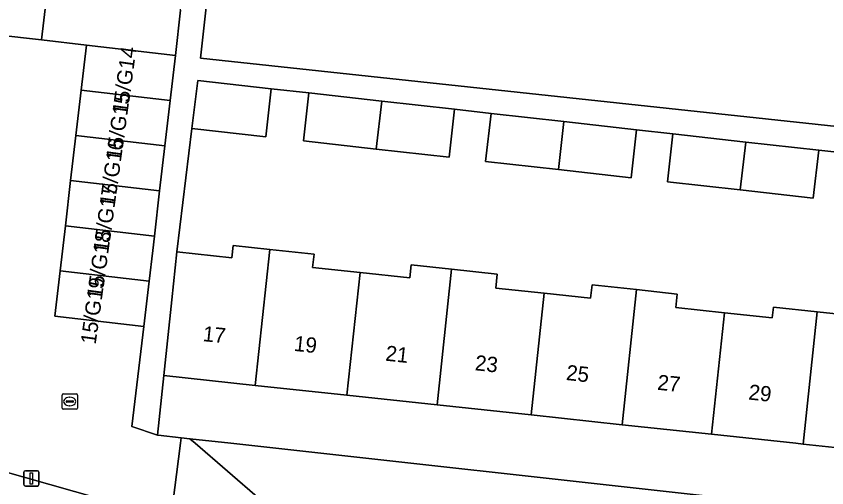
# Model space of a CAD drawing. Extents: x 162026 to 163502, y 387295 to 388169.
# Drawn here: x 162348.5 to 162401.6, y 387747.1 to 387778 of the extents above; entities that cross this region are included whole.
import ezdxf

# ---------------------------------------------------------------- set-up
doc = ezdxf.new("R2010")
doc.units = 0
for name, color, linetype in [('IMGEO_Erf', 7, 'Continuous'), ('IMGEO_Kolk', 7, 'Continuous'), ('IMGEO_Lichtmast', 7, 'Continuous'), ('IMGEO_Pand', 7, 'Continuous'), ('IMGEO_Pand_nummerreeks', 7, 'Continuous'), ('IMGEO_Rijbaan_lokaal_open', 7, 'Continuous'), ('IMGEO_Voetpad_open', 7, 'Continuous')]:
    doc.layers.add(name, color=color, linetype=linetype)

msp = doc.modelspace()

# ---------------------------------------------------------------- linework, layer by layer
at = {"layer": 'IMGEO_Erf'}
for points in [[(162307.029, 387791.981), (162313.859, 387791.208), (162313.502, 387788.054), (162314.91, 387787.832), (162315.308, 387791.203), (162320.143, 387790.632), (162325.553, 387789.992), (162325.155, 387786.622), (162327.663, 387786.427), (162328.061, 387789.798), (162332.899, 387789.226), (162338.306, 387788.587), (162337.908, 387785.217), (162340.412, 387784.987), (162340.81, 387788.358), (162345.65, 387787.786), (162351.055, 387787.147), (162350.657, 387783.777), (162361.375, 387782.51), (162360.569, 387775.219), (162425, 387768.297)], [(162403.429, 387768.917), (162401.048, 387769.185), (162400.696, 387766.044), (162395.914, 387766.581), (162391.144, 387767.117), (162391.497, 387770.258), (162389.116, 387770.525), (162388.763, 387767.384), (162384.021, 387767.917), (162379.24, 387768.454), (162379.593, 387771.595), (162377.208, 387771.863), (162376.855, 387768.721), (162372.081, 387769.257), (162367.311, 387769.793), (162367.664, 387772.935), (162365.199, 387773.212), (162364.846, 387770.07), (162360.004, 387770.614), (162359.028, 387762.523), (162362.623, 387762.139), (162362.709, 387762.95), (162365.107, 387762.693), (162368.005, 387762.383), (162367.912, 387761.51), (162371.018, 387761.178), (162374.282, 387760.829), (162374.373, 387761.683), (162377.013, 387761.4), (162379.997, 387761.081), (162379.899, 387760.162), (162383.072, 387759.822), (162386.111, 387759.497), (162386.205, 387760.37), (162389.117, 387760.058), (162391.792, 387759.772), (162391.697, 387758.889), (162394.875, 387758.549), (162398.011, 387758.214), (162398.087, 387758.922), (162400.957, 387758.615), (162403.83, 387758.308)], [(162405.832, 387749.329), (162400.03, 387749.95), (162399.559, 387750), (162394.024, 387750.592), (162388.172, 387751.218), (162382.22, 387751.855), (162376.063, 387752.514), (162370.159, 387753.145), (162364.155, 387753.788), (162358.162, 387754.429), (162357.746, 387750.542), (162357.802, 387750.523), (162359.308, 387750.359), (162359.868, 387750.298), (162362.56, 387750), (162427.027, 387742.863)]]:
    msp.add_lwpolyline(points, dxfattribs=at)
at = {"layer": 'IMGEO_Kolk'}
for p, q in [((162351.581, 387753.235), (162352.433, 387753.235)), ((162351.506, 387752.309), (162351.506, 387753.161)), ((162351.765, 387752.729), (162351.765, 387752.741)), ((162352.203, 387752.692), (162351.805, 387752.692)), ((162351.808, 387752.778), (162352.206, 387752.778)), ((162351.994, 387753.015), (162352.019, 387753.015)), ((162352.249, 387752.741), (162352.249, 387752.729)), ((162352.507, 387753.161), (162352.507, 387752.309)), ((162352.433, 387752.235), (162351.581, 387752.235)), ((162352.017, 387752.455), (162351.992, 387752.455))]:
    msp.add_line(p, q, dxfattribs=at)
for points in [[(162351.581, 387753.235), (162352.433, 387753.235)], [(162351.506, 387752.309), (162351.506, 387753.161)], [(162352.507, 387753.161), (162352.507, 387752.309)], [(162352.433, 387752.235), (162351.581, 387752.235)]]:
    msp.add_lwpolyline(points, dxfattribs=at)
for centre, radius, start, end in [((162351.583, 387753.159), 0.0765, 91.552, 178.448), ((162351.583, 387753.159), 0.0765, 91.552, 178.448), ((162352.431, 387753.159), 0.0765, 1.552, 88.448), ((162352.431, 387753.159), 0.0765, 1.552, 88.448), ((162351.805, 387752.738), 0.0403, 85.8775, 175.7526), ((162351.802, 387752.728), 0.0366, 178.938, 274.7102), ((162352.206, 387752.735), 0.043, 264.8664, 352.4533), ((162352.21, 387752.74), 0.0386, 1.7309, 96.639), ((162351.583, 387752.311), 0.0765, 181.552, 268.448), ((162351.583, 387752.311), 0.0765, 181.552, 268.448), ((162352.431, 387752.311), 0.0765, 271.552, 358.448), ((162352.431, 387752.311), 0.0765, 271.552, 358.448)]:
    msp.add_arc(centre, radius, start, end, dxfattribs=at)
for centre, major_axis, ratio, start_param, end_param in [((162351.993, 387752.735), (-0.387, 0.002), 0.722429, 4.712389, 7.853982), ((162352.018, 387752.735), (-0.39, 0.002), 0.717154, 1.570796, 4.712389)]:
    msp.add_ellipse(centre, major_axis=major_axis, ratio=ratio, start_param=start_param, end_param=end_param, dxfattribs=at)
at = {"layer": 'IMGEO_Lichtmast'}
for p, q in [((162349.002, 387747.303), (162349.002, 387748.103)), ((162349.002, 387748.103), (162349.002, 387747.303)), ((162349.102, 387748.203), (162349.892, 387748.203)), ((162349.892, 387748.203), (162349.102, 387748.203)), ((162349.992, 387748.103), (162349.992, 387747.303)), ((162349.992, 387747.303), (162349.992, 387748.103)), ((162349.892, 387747.203), (162349.102, 387747.203)), ((162349.102, 387747.203), (162349.892, 387747.203))]:
    msp.add_line(p, q, dxfattribs=at)
msp.add_lwpolyline([(162349.422, 387748.078), (162349.572, 387748.078), (162349.572, 387747.328), (162349.422, 387747.328), (162349.422, 387748.078)], dxfattribs=at)
for centre, start, end in [((162349.102, 387748.103), 90, 180), ((162349.102, 387748.103), 90, 180), ((162349.892, 387748.103), 0, 90), ((162349.892, 387748.103), 360, 90), ((162349.102, 387747.303), 180, 270), ((162349.102, 387747.303), 180, 270), ((162349.892, 387747.303), 270, 0), ((162349.892, 387747.303), 270, 0)]:
    msp.add_arc(centre, 0.1, start, end, dxfattribs=at)
at = {"layer": 'IMGEO_Pand'}
for points in [[(162350.159, 387776.401), (162350.85, 387782.332), (162347.914, 387782.674), (162347.223, 387776.743)], [(162353.096, 387776.059), (162358.927, 387775.395), (162359.271, 387778.353), (162359.616, 387781.311), (162353.786, 387781.99), (162350.85, 387782.332), (162350.159, 387776.401)], [(162352.753, 387773.115), (162358.582, 387772.436), (162358.927, 387775.395), (162353.096, 387776.059)], [(162365.199, 387773.212), (162360.385, 387773.753), (162360.004, 387770.614), (162364.846, 387770.07)], [(162352.409, 387770.157), (162358.238, 387769.478), (162358.582, 387772.436), (162352.753, 387773.115)], [(162372.434, 387772.399), (162367.664, 387772.935), (162367.311, 387769.793), (162372.081, 387769.257)], [(162377.208, 387771.863), (162372.434, 387772.399), (162372.081, 387769.257), (162376.855, 387768.721)], [(162384.353, 387771.06), (162379.593, 387771.595), (162379.24, 387768.454), (162384.021, 387767.917)], [(162389.116, 387770.525), (162384.353, 387771.06), (162384.021, 387767.917), (162388.763, 387767.384)], [(162396.267, 387769.722), (162391.497, 387770.258), (162391.144, 387767.117), (162395.914, 387766.581)], [(162352.064, 387767.199), (162357.893, 387766.52), (162358.238, 387769.478), (162352.409, 387770.157)], [(162401.048, 387769.185), (162396.267, 387769.722), (162395.914, 387766.581), (162400.696, 387766.044)], [(162351.72, 387764.24), (162357.549, 387763.562), (162357.893, 387766.52), (162352.064, 387767.199)], [(162351.375, 387761.282), (162357.204, 387760.603), (162357.438, 387762.612), (162357.549, 387763.562), (162351.72, 387764.24)], [(162365.107, 387762.693), (162362.709, 387762.95), (162362.623, 387762.139), (162359.028, 387762.523), (162358.694, 387759.401), (162358.162, 387754.429), (162364.155, 387753.788)], [(162371.018, 387761.178), (162367.912, 387761.51), (162368.005, 387762.383), (162365.107, 387762.693), (162364.155, 387753.788), (162370.159, 387753.145)], [(162377.013, 387761.4), (162374.373, 387761.683), (162374.282, 387760.829), (162371.018, 387761.178), (162370.159, 387753.145), (162376.063, 387752.514)], [(162351.031, 387758.324), (162356.86, 387757.645), (162357.204, 387760.603), (162351.375, 387761.282)], [(162376.063, 387752.514), (162382.22, 387751.855), (162383.072, 387759.822), (162379.899, 387760.162), (162379.997, 387761.081), (162377.013, 387761.4)], [(162389.117, 387760.058), (162386.205, 387760.37), (162386.111, 387759.497), (162383.072, 387759.822), (162382.22, 387751.855), (162388.172, 387751.218)], [(162388.172, 387751.218), (162394.024, 387750.592), (162394.875, 387758.549), (162391.697, 387758.889), (162391.792, 387759.772), (162389.117, 387760.058)], [(162400.957, 387758.615), (162398.087, 387758.922), (162398.011, 387758.214), (162394.875, 387758.549), (162394.024, 387750.592), (162399.559, 387750), (162400.03, 387749.95)], [(162400.03, 387749.95), (162405.832, 387749.329), (162405.904, 387750), (162406.671, 387757.179), (162403.743, 387757.492), (162403.83, 387758.308), (162400.957, 387758.615)]]:
    msp.add_lwpolyline(points, close=True, dxfattribs=at)
at = {"layer": 'IMGEO_Rijbaan_lokaal_open'}
msp.add_lwpolyline([(162341.148, 387750), (162358.624, 387745.054), (162359.262, 387750), (162359.308, 387750.359), (162357.802, 387750.523), (162357.746, 387750.542), (162356.071, 387751.109), (162356.86, 387757.645), (162351.031, 387758.324), (162351.375, 387761.282), (162351.72, 387764.24), (162352.064, 387767.199), (162352.409, 387770.157), (162352.753, 387773.115), (162353.096, 387776.059), (162350.159, 387776.401), (162347.223, 387776.743)], dxfattribs=at)
at = {"layer": 'IMGEO_Voetpad_open'}
for points in [[(162425, 387768.297), (162360.569, 387775.219), (162361.375, 387782.51), (162350.657, 387783.777), (162345.279, 387784.412), (162340.412, 387784.987), (162337.908, 387785.217), (162332.528, 387785.852), (162327.663, 387786.427), (162325.155, 387786.622), (162319.771, 387787.258), (162314.91, 387787.832), (162313.502, 387788.054), (162306.672, 387788.828)], [(162359.271, 387778.353), (162358.927, 387775.395), (162358.582, 387772.436), (162358.238, 387769.478), (162357.893, 387766.52), (162357.549, 387763.562), (162357.438, 387762.612), (162357.204, 387760.603), (162356.86, 387757.645), (162356.071, 387751.109), (162357.746, 387750.542), (162358.162, 387754.429), (162358.694, 387759.401), (162359.028, 387762.523), (162360.004, 387770.614), (162360.385, 387773.753), (162365.199, 387773.212), (162367.664, 387772.935), (162372.434, 387772.399), (162377.208, 387771.863), (162379.593, 387771.595), (162384.353, 387771.06), (162389.116, 387770.525), (162391.497, 387770.258), (162396.267, 387769.722), (162401.048, 387769.185), (162403.429, 387768.917)], [(162360.213, 387750), (162359.868, 387750.298), (162359.308, 387750.359), (162359.262, 387750), (162358.624, 387745.054), (162362.043, 387741.083)], [(162427.027, 387742.863), (162362.56, 387750), (162359.868, 387750.298), (162360.213, 387750), (162366.564, 387744.509)], [(162358.624, 387745.054), (162341.148, 387750)], [(162366.564, 387744.509), (162360.213, 387750)]]:
    msp.add_lwpolyline(points, dxfattribs=at)

# ---------------------------------------------------------------- texts
at = {"layer": 'IMGEO_Pand_nummerreeks'}
for s, rotation, p in [('15/G14', 82.1467, (162355.788, 387771.55)), ('15/G15', 82.1467, (162355.371, 387768.529)), ('15/G16', 82.1467, (162354.954, 387765.508)), ('15/G17', 82.1467, (162354.538, 387762.487)), ('15/G18', 82.1467, (162354.121, 387759.469)), ('15/G19', 82.1467, (162353.704, 387756.442)), ('17', 353.8932, (162360.685, 387756.693)), ('19', 353.8932, (162366.656, 387756.054)), ('21', 353.8932, (162372.649, 387755.413)), ('23', 353.8932, (162378.507, 387754.787)), ('25', 353.8932, (162384.478, 387754.148)), ('27', 353.8932, (162390.449, 387753.509)), ('29', 353.8932, (162396.42, 387752.87))]:
    msp.add_text(s, height=1, rotation=rotation, dxfattribs=at).set_placement(p)

doc.saveas('drawing.dxf')
